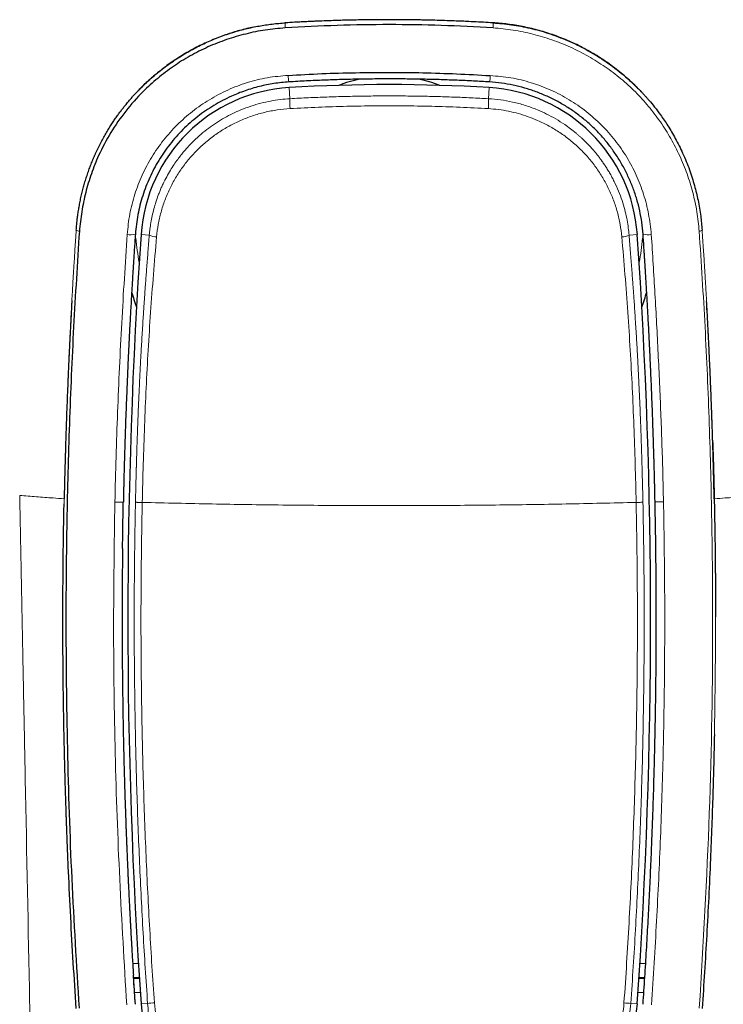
# Model space of a CAD drawing. Header units: millimetres. Extents: x 8 to 428, y 12 to 633.
# Tile 610 of 656: x 212 to 237, y 463 to 498. Entities that reach past the tile are written whole.
import ezdxf

# ---------------------------------------------------------------- set-up
doc = ezdxf.new("R2010")
doc.units = ezdxf.units.MM

msp = doc.modelspace()

# ---------------------------------------------------------------- linework, layer by layer
at = {"color": 8, "linetype": 'Continuous', "lineweight": 0}
for p, q in [((221.321, 497.741), (221.321, 497.741)), ((228.679, 497.741), (228.679, 497.741)), ((221.484, 495.053), (221.46, 495.445)), ((228.517, 495.053), (228.54, 495.445)), ((213.917, 490.398), (213.917, 490.398)), ((236.083, 490.398), (236.083, 490.398)), ((216.504, 490.22), (216.211, 490.24)), ((233.496, 490.22), (233.789, 490.24)), ((215.993, 463.202), (216.009, 462.957)), ((216.443, 462.987), (216.211, 462.971)), ((233.557, 462.987), (233.789, 462.971))]:
    msp.add_line(p, q, dxfattribs=at)
at = {"color": 7, "linetype": 'Continuous', "lineweight": 30}
for p, q in [((215.999, 490.106), (216.031, 490.106)), ((233.969, 490.106), (234.001, 490.106)), ((213.484, 480.689), (213.484, 480.689)), ((215.583, 480.753), (215.584, 480.753)), ((236.516, 472.522), (236.516, 472.522))]:
    msp.add_line(p, q, dxfattribs=at)
at = {"color": 8, "linetype": 'Continuous', "lineweight": 0}
for centre, radius, start, end in [((222.066, 497.649), 0.75, 172.9766, 186.5916), ((227.92, 497.65), 0.764, 353.471, 6.8195), ((222.492, 495.878), 1.07, 179.9619, 192.4787), ((227.505, 495.874), 1.072, 347.725, 359.8627), ((223.536, 494.909), 2.057, 175.9978, 185.7873), ((226.393, 494.91), 2.129, 354.3766, 3.8364), ((214.02, 490.499), 0.144, 224.6026, 272.7501), ((235.986, 490.491), 0.135, 267.6025, 316.1243), ((215.848, 490.697), 0.472, 254.3438, 290.0917), ((225, 490.856), 9, 184.7802, 190.3104), ((216.753, 490.661), 0.506, 240.5611, 270.9065), ((233.242, 490.682), 0.528, 269.722, 298.8143), ((225, 490.856), 9, 349.6894, 355.2198), ((234.153, 490.735), 0.508, 251.3241, 284.8587), ((234.388, 491.562), 10.797, 270.1494, 271.7361), ((217.044, 457.204), 5.815, 93.5539, 95.9369), ((232.932, 456.924), 6.095, 84.118, 86.3913)]:
    msp.add_arc(centre, radius, start, end, dxfattribs=at)
at = {"color": 7, "linetype": 'Continuous', "lineweight": 30}
for centre, radius, start, end in [((225, 436.952), 58.6, 86.53645, 93.46355), ((225, 490.856), 5, 102.0368, 110.9521), ((225, 490.856), 5, 102.0364, 110.954), ((225, 490.856), 5, 69.0479, 77.9306), ((225, 490.856), 5, 69.046, 77.9145), ((221.798, 489.856), 5.6, 93.4635, 176.0634), ((228.202, 489.856), 5.6, 3.9366, 86.5365), ((414.343, 476.606), 198.6, 176.06338, 183.93662), ((35.657, 476.606), 198.6, 356.06338, 3.93662), ((225, 490.856), 9.5, 196.2336, 199.6103), ((225, 490.856), 9.5, 340.3896, 343.7723), ((221.798, 463.356), 5.6, 183.9366, 266.5365), ((228.202, 463.356), 5.6, 273.4635, 356.0634)]:
    msp.add_arc(centre, radius, start, end, dxfattribs=at)
at = {"color": 8, "linetype": 'Continuous', "lineweight": 0}
for centre, start_param, end_param in [((217.75, 463.925), 4.165657, 4.23297), ((232.25, 463.925), 5.191805, 5.259242)]:
    msp.add_ellipse(centre, major_axis=(3.466, 0), ratio=0.017482, start_param=start_param, end_param=end_param, dxfattribs=at)
at = {"color": 7, "linetype": 'Continuous', "lineweight": 30}
for points, knots in [([(213.917, 490.398), (213.921, 490.449), (213.928, 490.552), (213.944, 490.711), (213.964, 490.876), (213.988, 491.048), (214.017, 491.226), (214.052, 491.41), (214.092, 491.6), (214.137, 491.787), (214.186, 491.971), (214.238, 492.152), (214.297, 492.336), (214.359, 492.516), (214.424, 492.692), (214.474, 492.817), (214.508, 492.9), (214.524, 492.938), (214.541, 492.977), (214.558, 493.016), (214.575, 493.055), (214.592, 493.094), (214.634, 493.185), (214.7, 493.325), (214.793, 493.51), (214.888, 493.686), (214.983, 493.853), (215.079, 494.011), (215.172, 494.158), (215.263, 494.295), (215.351, 494.421), (215.437, 494.541), (215.521, 494.653), (215.61, 494.767), (215.702, 494.881), (215.798, 494.995), (215.888, 495.099), (215.971, 495.19), (216.045, 495.27), (216.109, 495.337), (216.151, 495.38), (216.172, 495.402), (216.177, 495.407), (216.183, 495.412), (216.188, 495.417), (216.192, 495.422), (216.197, 495.427), (216.202, 495.432), (216.274, 495.503), (216.413, 495.638), (216.627, 495.83), (216.845, 496.012), (217.069, 496.186), (217.297, 496.35), (217.524, 496.501), (217.75, 496.641), (217.975, 496.77), (218.201, 496.891), (218.431, 497.003), (218.666, 497.11), (218.908, 497.209), (219.155, 497.302), (219.404, 497.385), (219.653, 497.46), (219.903, 497.526), (220.148, 497.583), (220.388, 497.63), (220.622, 497.669), (220.856, 497.7), (221.089, 497.725), (221.244, 497.736), (221.321, 497.741)], [0, 0, 0, 0, 0.013405, 0.027432, 0.042082, 0.057355, 0.073252, 0.089772, 0.106916, 0.124684, 0.140836, 0.157471, 0.17459, 0.192192, 0.208082, 0.224346, 0.228049, 0.23177, 0.235511, 0.23927, 0.243048, 0.246846, 0.250662, 0.269681, 0.288041, 0.305742, 0.322784, 0.339167, 0.354891, 0.369113, 0.382748, 0.395798, 0.408262, 0.42014, 0.434164, 0.447272, 0.459465, 0.470742, 0.47991, 0.488368, 0.495225, 0.495869, 0.496507, 0.497141, 0.497769, 0.498391, 0.499009, 0.499621, 0.500228, 0.5257, 0.550954, 0.575991, 0.600812, 0.625419, 0.649813, 0.672618, 0.695235, 0.717665, 0.739909, 0.761969, 0.785164, 0.808153, 0.830939, 0.853521, 0.875902, 0.898083, 0.918814, 0.939371, 0.959753, 0.979962, 1, 1, 1, 1]), ([(228.68, 497.563), (228.067, 497.596), (226.842, 497.66), (225, 497.686), (223.158, 497.661), (221.933, 497.596), (221.32, 497.563)], [0, 0, 0, 0, 0.249979, 0.49998, 0.749994, 1, 1, 1, 1]), ([(228.679, 497.741), (228.45, 497.754), (227.993, 497.78), (227.306, 497.81), (226.619, 497.832), (225.932, 497.846), (225.245, 497.853), (224.571, 497.852), (223.91, 497.844), (223.262, 497.829), (222.615, 497.807), (221.967, 497.778), (221.536, 497.753), (221.321, 497.741)], [0, 0, 0, 0, 0.0933887, 0.186741, 0.2800655, 0.3733708, 0.4666656, 0.5599583, 0.647926, 0.7359068, 0.8239079, 0.9119366, 1, 1, 1, 1]), ([(228.679, 497.741), (228.897, 497.723), (229.338, 497.685), (229.999, 497.558), (230.665, 497.373), (231.328, 497.122), (231.983, 496.805), (232.621, 496.418), (233.234, 495.962), (233.635, 495.597), (233.857, 495.372), (233.918, 495.309), (233.984, 495.239), (234.053, 495.164), (234.127, 495.082), (234.243, 494.947), (234.407, 494.749), (234.632, 494.452), (234.882, 494.083), (235.148, 493.632), (235.362, 493.205), (235.522, 492.832), (235.634, 492.54), (235.73, 492.256), (235.812, 491.981), (235.882, 491.715), (235.962, 491.356), (236.038, 490.919), (236.069, 490.564), (236.083, 490.398)], [0, 0, 0, 0, 0.056484, 0.114651, 0.174529, 0.236146, 0.299528, 0.364696, 0.431673, 0.500478, 0.507598, 0.515372, 0.523799, 0.53288, 0.542615, 0.553003, 0.580076, 0.610781, 0.652069, 0.698504, 0.750085, 0.778886, 0.806559, 0.833105, 0.858523, 0.882814, 0.905978, 0.956114, 1, 1, 1, 1]), ([(233.795, 495.434), (233.644, 495.579), (233.345, 495.865), (232.859, 496.246), (232.358, 496.583), (231.842, 496.875), (231.317, 497.123), (230.787, 497.328), (230.255, 497.491), (229.726, 497.613), (229.201, 497.7), (228.851, 497.727), (228.679, 497.741)], [0, 0, 0, 0, 0.110625, 0.218941, 0.324822, 0.42829, 0.529372, 0.628095, 0.724486, 0.818578, 0.910404, 1, 1, 1, 1]), ([(221.32, 497.563), (221.084, 497.541), (220.611, 497.498), (219.914, 497.354), (219.234, 497.155), (218.576, 496.895), (217.946, 496.577), (217.35, 496.205), (216.793, 495.781), (216.22, 495.259), (215.654, 494.622), (215.125, 493.862), (214.728, 493.112), (214.441, 492.397), (214.242, 491.731), (214.098, 491.05), (214.05, 490.586), (214.026, 490.355)], [0, 0, 0, 0, 0.062511, 0.124964, 0.187412, 0.249897, 0.312408, 0.374905, 0.437385, 0.499876, 0.583205, 0.666552, 0.749903, 0.81243, 0.874949, 0.937473, 1, 1, 1, 1]), ([(220.194, 497.589), (220.115, 497.572), (219.95, 497.536), (219.707, 497.472), (219.463, 497.401), (219.226, 497.323), (218.992, 497.238), (218.761, 497.146), (218.529, 497.045), (218.295, 496.934), (218.061, 496.813), (217.832, 496.686), (217.607, 496.551), (217.388, 496.409), (217.179, 496.263), (216.995, 496.128), (216.885, 496.039), (216.838, 496.002)], [0, 0, 0, 0, 0.063979, 0.134016, 0.200085, 0.266229, 0.332436, 0.398688, 0.464967, 0.535269, 0.605556, 0.675794, 0.74594, 0.815955, 0.885795, 0.951449, 1, 1, 1, 1]), ([(216.841, 496.007), (216.777, 495.954), (216.669, 495.866), (216.522, 495.736), (216.402, 495.626), (216.321, 495.549), (216.278, 495.507), (216.267, 495.496), (216.257, 495.486), (216.246, 495.475), (216.235, 495.465), (216.225, 495.455), (216.214, 495.444), (216.207, 495.437), (216.204, 495.434), (216.204, 495.433)], [0, 0, 0, 0, 0.289722, 0.487008, 0.685496, 0.86116, 0.878464, 0.895776, 0.913097, 0.930428, 0.947767, 0.965116, 0.982473, 0.999817, 1, 1, 1, 1]), ([(221.422, 495.878), (221.819, 495.901), (222.613, 495.947), (223.807, 495.978), (225, 495.99), (226.194, 495.977), (227.387, 495.938), (228.18, 495.894), (228.577, 495.872)], [0, 0, 0, 0, 0.166715, 0.333416, 0.5001, 0.666758, 0.833361, 1, 1, 1, 1]), ([(221.448, 495.646), (221.271, 495.631), (220.919, 495.6), (220.4, 495.492), (219.895, 495.342), (219.352, 495.125), (218.783, 494.826), (218.207, 494.429), (217.683, 493.966), (217.222, 493.444), (216.828, 492.874), (216.505, 492.263), (216.257, 491.618), (216.082, 490.947), (216.034, 490.485), (216.01, 490.254)], [0, 0, 0, 0, 0.062588, 0.125005, 0.187356, 0.249716, 0.332946, 0.416384, 0.500134, 0.583862, 0.667261, 0.750464, 0.833573, 0.916698, 1, 1, 1, 1]), ([(228.552, 495.646), (228.362, 495.657), (227.982, 495.679), (227.411, 495.705), (226.842, 495.726), (226.274, 495.741), (225.707, 495.75), (225.14, 495.755), (224.552, 495.753), (223.943, 495.745), (223.317, 495.731), (222.692, 495.71), (222.069, 495.682), (221.655, 495.658), (221.448, 495.646)], [0, 0, 0, 0, 0.080578, 0.160927, 0.241053, 0.320963, 0.400662, 0.480156, 0.560328, 0.648644, 0.736761, 0.824687, 0.91243, 1, 1, 1, 1]), ([(233.991, 490.254), (233.978, 490.394), (233.953, 490.673), (233.877, 491.085), (233.774, 491.49), (233.642, 491.884), (233.483, 492.267), (233.298, 492.638), (233.087, 492.994), (232.851, 493.334), (232.591, 493.658), (232.308, 493.962), (232.002, 494.245), (231.676, 494.506), (231.331, 494.743), (230.97, 494.956), (230.593, 495.142), (230.203, 495.302), (229.802, 495.434), (229.392, 495.537), (228.975, 495.611), (228.693, 495.635), (228.552, 495.646)], [0, 0, 0, 0, 0.050322, 0.100503, 0.15059, 0.200616, 0.250602, 0.30056, 0.350502, 0.400437, 0.450376, 0.50034, 0.550325, 0.600315, 0.65031, 0.700304, 0.750285, 0.800246, 0.850184, 0.900105, 0.950031, 1, 1, 1, 1]), ([(214.026, 490.355), (213.955, 489.228), (213.811, 486.976), (213.664, 483.529), (213.572, 480.079), (213.537, 476.243), (213.586, 472.022), (213.733, 467.419), (213.923, 464.354), (214.018, 462.822)], [0, 0, 0, 0, 0.124922, 0.24981, 0.374788, 0.499787, 0.666482, 0.833224, 1, 1, 1, 1]), ([(216.01, 490.254), (216.003, 490.161), (215.991, 489.979), (215.973, 489.709), (215.956, 489.45), (215.94, 489.199), (215.925, 488.958), (215.91, 488.726), (215.897, 488.513), (215.886, 488.318), (215.878, 488.186), (215.873, 488.105), (215.871, 488.071), (215.869, 488.037), (215.868, 488.004), (215.866, 487.971), (215.864, 487.938), (215.862, 487.903), (215.855, 487.776), (215.842, 487.559), (215.825, 487.243), (215.808, 486.92), (215.791, 486.591), (215.775, 486.27), (215.761, 485.978), (215.749, 485.715), (215.738, 485.479), (215.728, 485.242), (215.717, 484.979), (215.705, 484.686), (215.692, 484.361), (215.679, 484.026), (215.669, 483.77), (215.663, 483.596), (215.66, 483.507), (215.657, 483.417), (215.654, 483.327), (215.651, 483.236), (215.648, 483.15), (215.644, 483.024), (215.639, 482.854), (215.632, 482.645), (215.626, 482.439), (215.62, 482.238), (215.616, 482.078), (215.613, 481.968), (215.611, 481.912), (215.61, 481.862), (215.608, 481.801), (215.606, 481.727), (215.604, 481.628), (215.601, 481.511), (215.598, 481.376), (215.594, 481.232), (215.591, 481.08), (215.587, 480.919), (215.585, 480.809), (215.584, 480.753)], [0, 0, 0, 0, 0.029626, 0.058246, 0.085863, 0.112474, 0.138082, 0.162685, 0.186283, 0.205828, 0.224627, 0.228231, 0.231807, 0.235355, 0.238873, 0.242363, 0.245824, 0.249256, 0.253494, 0.286181, 0.318192, 0.35375, 0.388439, 0.422262, 0.455222, 0.480516, 0.505198, 0.52976, 0.554964, 0.587973, 0.622025, 0.657124, 0.693271, 0.702524, 0.711844, 0.721231, 0.730683, 0.740203, 0.749783, 0.757616, 0.779805, 0.802948, 0.823332, 0.844404, 0.866162, 0.873493, 0.878849, 0.883939, 0.889228, 0.897941, 0.907144, 0.920375, 0.934504, 0.949531, 0.965456, 0.982279, 1, 1, 1, 1]), ([(234.416, 480.765), (234.415, 480.828), (234.412, 480.95), (234.408, 481.128), (234.404, 481.297), (234.401, 481.457), (234.397, 481.607), (234.394, 481.737), (234.391, 481.847), (234.389, 481.922), (234.387, 481.977), (234.386, 482.014), (234.385, 482.053), (234.384, 482.093), (234.382, 482.176), (234.378, 482.302), (234.373, 482.484), (234.367, 482.675), (234.362, 482.828), (234.359, 482.929), (234.358, 482.98), (234.356, 483.03), (234.354, 483.08), (234.353, 483.131), (234.348, 483.27), (234.34, 483.496), (234.329, 483.817), (234.317, 484.144), (234.304, 484.475), (234.291, 484.796), (234.279, 485.087), (234.267, 485.348), (234.257, 485.583), (234.246, 485.819), (234.234, 486.083), (234.22, 486.375), (234.203, 486.698), (234.186, 487.03), (234.173, 487.283), (234.163, 487.455), (234.159, 487.543), (234.154, 487.631), (234.149, 487.72), (234.144, 487.809), (234.139, 487.894), (234.132, 488.019), (234.122, 488.187), (234.11, 488.394), (234.098, 488.597), (234.086, 488.795), (234.076, 488.952), (234.069, 489.061), (234.065, 489.119), (234.062, 489.173), (234.059, 489.227), (234.055, 489.282), (234.051, 489.339), (234.046, 489.429), (234.038, 489.553), (234.027, 489.715), (234.016, 489.886), (234.003, 490.067), (233.995, 490.191), (233.991, 490.254)], [0, 0, 0, 0, 0.019668, 0.038352, 0.056054, 0.072772, 0.088507, 0.103259, 0.113532, 0.123267, 0.126668, 0.130827, 0.134964, 0.139078, 0.14317, 0.161162, 0.178707, 0.200389, 0.221347, 0.226716, 0.232036, 0.237306, 0.242526, 0.247696, 0.253396, 0.286427, 0.318689, 0.354416, 0.389152, 0.422898, 0.455656, 0.480704, 0.505181, 0.529915, 0.555246, 0.588352, 0.622432, 0.657487, 0.693521, 0.702735, 0.712011, 0.721349, 0.730749, 0.740212, 0.749732, 0.75765, 0.78001, 0.803229, 0.823602, 0.844595, 0.866205, 0.873622, 0.879372, 0.884951, 0.89069, 0.896587, 0.902644, 0.90886, 0.925097, 0.942329, 0.960557, 0.979781, 1, 1, 1, 1]), ([(213.76, 487.898), (213.757, 487.843), (213.743, 487.586), (213.719, 487.133), (213.696, 486.692), (213.682, 486.411), (213.676, 486.284), (213.67, 486.159), (213.664, 486.034), (213.658, 485.911), (213.653, 485.789), (213.643, 485.584), (213.63, 485.281), (213.613, 484.867), (213.594, 484.412), (213.576, 483.915), (213.557, 483.38), (213.538, 482.807), (213.52, 482.198), (213.503, 481.548), (213.493, 481.102), (213.488, 480.872)], [0, 0, 0, 0, 0.023633, 0.111171, 0.195021, 0.213342, 0.231478, 0.249432, 0.267203, 0.284791, 0.302198, 0.319424, 0.372414, 0.431249, 0.495938, 0.566488, 0.642906, 0.723675, 0.810112, 0.902219, 1, 1, 1, 1]), ([(236.512, 480.87), (236.506, 481.131), (236.495, 481.637), (236.475, 482.37), (236.454, 483.05), (236.433, 483.678), (236.414, 484.196), (236.398, 484.613), (236.385, 484.939), (236.372, 485.243), (236.359, 485.54), (236.344, 485.86), (236.326, 486.237), (236.305, 486.669), (236.281, 487.14), (236.26, 487.542), (236.246, 487.785), (236.241, 487.867)], [0, 0, 0, 0, 0.111753, 0.216072, 0.312962, 0.402427, 0.484472, 0.534177, 0.580707, 0.624066, 0.664258, 0.708342, 0.761026, 0.826437, 0.894255, 0.964498, 1, 1, 1, 1]), ([(236.459, 482.873), (236.463, 482.744), (236.473, 482.433), (236.485, 482.018), (236.495, 481.625), (236.502, 481.307), (236.51, 480.98), (236.517, 480.645), (236.523, 480.318), (236.528, 480.018), (236.533, 479.735), (236.537, 479.446), (236.542, 479.128), (236.545, 478.867), (236.547, 478.669), (236.548, 478.543), (236.549, 478.408), (236.551, 478.263), (236.552, 478.111), (236.553, 477.963), (236.554, 477.789), (236.555, 477.593), (236.556, 477.382), (236.557, 477.193), (236.557, 477.027), (236.557, 476.897), (236.557, 476.8), (236.557, 476.745), (236.557, 476.709), (236.557, 476.696), (236.557, 476.69)], [0, 0, 0, 0, 0.062638, 0.151208, 0.201412, 0.252953, 0.305832, 0.360048, 0.415601, 0.464282, 0.505806, 0.552796, 0.604203, 0.660027, 0.679819, 0.700112, 0.720905, 0.745434, 0.770524, 0.794471, 0.817275, 0.855075, 0.889247, 0.91979, 0.946704, 0.96999, 0.982528, 0.993689, 0.996913, 1, 1, 1, 1]), ([(213.917, 462.813), (213.881, 463.352), (213.809, 464.431), (213.718, 466.05), (213.646, 467.528), (213.605, 468.52), (213.586, 469.024), (213.58, 469.181), (213.574, 469.337), (213.569, 469.494), (213.563, 469.655), (213.549, 470.075), (213.528, 470.747), (213.504, 471.63), (213.485, 472.462), (213.47, 473.242), (213.459, 474), (213.451, 474.736), (213.446, 475.361), (213.444, 475.881), (213.443, 476.231), (213.443, 476.447), (213.443, 476.533), (213.443, 476.559), (213.443, 476.585), (213.443, 476.612), (213.443, 476.642), (213.443, 476.75), (213.443, 476.929), (213.444, 477.178), (213.444, 477.416), (213.445, 477.64), (213.447, 477.836), (213.448, 478.005), (213.449, 478.147), (213.45, 478.262), (213.45, 478.336), (213.451, 478.395), (213.451, 478.448), (213.452, 478.516), (213.453, 478.586), (213.453, 478.655), (213.455, 478.805), (213.457, 479.022), (213.461, 479.303), (213.464, 479.516), (213.466, 479.676), (213.468, 479.786), (213.47, 479.893), (213.471, 479.999), (213.473, 480.111), (213.476, 480.232), (213.478, 480.362), (213.481, 480.514), (213.483, 480.623), (213.484, 480.689)], [0, 0, 0, 0, 0.090645, 0.181291, 0.271938, 0.338949, 0.347724, 0.3565, 0.365275, 0.374051, 0.382826, 0.392197, 0.444623, 0.49551, 0.540436, 0.584091, 0.626475, 0.667588, 0.707429, 0.731339, 0.754767, 0.766135, 0.767614, 0.769092, 0.770568, 0.772042, 0.773514, 0.775652, 0.790129, 0.803468, 0.817511, 0.830026, 0.84101, 0.850466, 0.858391, 0.864788, 0.869655, 0.870932, 0.874595, 0.878518, 0.882408, 0.886263, 0.890085, 0.907646, 0.922692, 0.937139, 0.943396, 0.949533, 0.955551, 0.96145, 0.967229, 0.974401, 0.981706, 0.988956, 1, 1, 1, 1]), ([(215.556, 479.109), (215.56, 479.375), (215.567, 479.923), (215.578, 480.471), (215.583, 480.753)], [0, 0, 0, 0, 0.485085, 1, 1, 1, 1]), ([(233.991, 462.957), (234.012, 463.278), (234.055, 463.917), (234.114, 464.873), (234.168, 465.821), (234.217, 466.761), (234.261, 467.693), (234.298, 468.582), (234.331, 469.426), (234.358, 470.228), (234.376, 470.818), (234.386, 471.2), (234.391, 471.373), (234.396, 471.547), (234.4, 471.722), (234.404, 471.903), (234.411, 472.177), (234.419, 472.542), (234.429, 473.098), (234.44, 473.757), (234.449, 474.515), (234.456, 475.265), (234.459, 476.007), (234.46, 476.739), (234.459, 477.45), (234.454, 478.139), (234.448, 478.806), (234.44, 479.466), (234.429, 480.118), (234.421, 480.55), (234.416, 480.765)], [0, 0, 0, 0, 0.054163, 0.107884, 0.161162, 0.213997, 0.26639, 0.31834, 0.36369, 0.408697, 0.453362, 0.463142, 0.472905, 0.482653, 0.492383, 0.50234, 0.51316, 0.538549, 0.563775, 0.606827, 0.649398, 0.691488, 0.733096, 0.774223, 0.814868, 0.85275, 0.890204, 0.927231, 0.963829, 1, 1, 1, 1]), ([(215.556, 479.109), (215.554, 478.918), (215.549, 478.485), (215.544, 477.815), (215.54, 477.101), (215.54, 476.396), (215.542, 475.699), (215.546, 475.037), (215.552, 474.411), (215.56, 473.818), (215.569, 473.233), (215.577, 472.759), (215.585, 472.394), (215.59, 472.138), (215.596, 471.885), (215.602, 471.631), (215.609, 471.374), (215.616, 471.106), (215.624, 470.826), (215.633, 470.536), (215.642, 470.235), (215.653, 469.923), (215.664, 469.599), (215.672, 469.356), (215.678, 469.2), (215.68, 469.142), (215.682, 469.094), (215.684, 469.053), (215.685, 469.01), (215.688, 468.948), (215.691, 468.863), (215.696, 468.749), (215.701, 468.623), (215.706, 468.486), (215.713, 468.329), (215.72, 468.152), (215.729, 467.953), (215.737, 467.771), (215.744, 467.606), (215.749, 467.491), (215.754, 467.398), (215.757, 467.33), (215.76, 467.256), (215.766, 467.143), (215.773, 466.994), (215.782, 466.81), (215.79, 466.635), (215.799, 466.467), (215.807, 466.308), (215.815, 466.152), (215.823, 466.001), (215.831, 465.854), (215.839, 465.717), (215.846, 465.59), (215.852, 465.471), (215.858, 465.363), (215.863, 465.28), (215.867, 465.221), (215.87, 465.17), (215.873, 465.107), (215.877, 465.033), (215.882, 464.958), (215.886, 464.884), (215.893, 464.768), (215.902, 464.611), (215.917, 464.375), (215.93, 464.167), (215.939, 464.025), (215.941, 463.987)], [0, 0, 0, 0, 0.037958, 0.085707, 0.132893, 0.179518, 0.225582, 0.271084, 0.310661, 0.349804, 0.388511, 0.426784, 0.443827, 0.460781, 0.477649, 0.494012, 0.511005, 0.52874, 0.547217, 0.566393, 0.586308, 0.606963, 0.628356, 0.650487, 0.655123, 0.659307, 0.661996, 0.664729, 0.667508, 0.670332, 0.677165, 0.684249, 0.693008, 0.70212, 0.711587, 0.724148, 0.737283, 0.750991, 0.760352, 0.769963, 0.773808, 0.778723, 0.783613, 0.78843, 0.8011, 0.813242, 0.824854, 0.835938, 0.846493, 0.856518, 0.866852, 0.876556, 0.885631, 0.894076, 0.901891, 0.909077, 0.915633, 0.918319, 0.920882, 0.925733, 0.93072, 0.935673, 0.940594, 0.945481, 0.958751, 0.97177, 0.992372, 1, 1, 1, 1]), ([(236.516, 472.522), (236.508, 472.175), (236.493, 471.466), (236.462, 470.386), (236.424, 469.261), (236.376, 468.045), (236.317, 466.754), (236.247, 465.418), (236.17, 464.107), (236.112, 463.242), (236.083, 462.813)], [0, 0, 0, 0, 0.107118, 0.219042, 0.333475, 0.454436, 0.594644, 0.732307, 0.867425, 1, 1, 1, 1]), ([(216.009, 462.957), (216, 463.098), (215.981, 463.379), (215.958, 463.722), (215.945, 463.925), (215.941, 463.987)], [0, 0, 0, 0, 0.409281, 0.820631, 1, 1, 1, 1])]:
    msp.add_open_spline(points, degree=3, knots=knots, dxfattribs=at)
at = {"color": 8, "linetype": 'Continuous', "lineweight": 0}
for points, knots in [([(221.321, 497.741), (221.548, 497.754), (222.002, 497.78), (222.684, 497.809), (223.367, 497.832), (224.052, 497.846), (224.739, 497.853), (225.413, 497.852), (226.075, 497.844), (226.725, 497.829), (227.376, 497.807), (228.028, 497.778), (228.462, 497.754), (228.679, 497.741)], [0, 0, 0, 0, 0.09265, 0.18541, 0.278291, 0.371302, 0.464456, 0.557762, 0.645886, 0.734162, 0.822601, 0.911211, 1, 1, 1, 1]), ([(235.98, 490.356), (235.956, 490.587), (235.909, 491.049), (235.761, 491.728), (235.558, 492.39), (235.297, 493.031), (234.982, 493.647), (234.613, 494.233), (234.194, 494.785), (233.726, 495.299), (233.211, 495.769), (232.652, 496.192), (232.056, 496.565), (231.427, 496.884), (230.77, 497.148), (230.089, 497.352), (229.391, 497.499), (228.917, 497.542), (228.68, 497.563)], [0, 0, 0, 0, 0.062365, 0.124735, 0.187133, 0.249557, 0.31199, 0.374417, 0.436828, 0.499239, 0.561692, 0.624208, 0.686778, 0.749379, 0.81199, 0.874608, 0.937256, 1, 1, 1, 1]), ([(215.72, 490.243), (215.745, 490.485), (215.796, 490.968), (215.979, 491.673), (216.239, 492.351), (216.579, 492.992), (216.994, 493.588), (217.478, 494.131), (218.025, 494.613), (218.626, 495.029), (219.276, 495.373), (219.965, 495.637), (220.684, 495.815), (221.176, 495.857), (221.422, 495.878)], [0, 0, 0, 0, 0.08329, 0.166589, 0.249923, 0.333258, 0.416568, 0.499875, 0.583196, 0.66653, 0.749906, 0.83334, 0.916669, 1, 1, 1, 1]), ([(228.577, 495.872), (228.824, 495.851), (229.317, 495.81), (230.037, 495.631), (230.728, 495.371), (231.379, 495.029), (231.983, 494.613), (232.529, 494.128), (233.011, 493.584), (233.425, 492.988), (233.764, 492.348), (234.021, 491.67), (234.201, 490.967), (234.256, 490.485), (234.283, 490.244)], [0, 0, 0, 0, 0.083465, 0.166864, 0.250362, 0.333939, 0.417481, 0.500906, 0.584251, 0.667523, 0.750712, 0.833845, 0.916947, 1, 1, 1, 1]), ([(216.504, 490.22), (216.51, 490.29), (216.524, 490.437), (216.558, 490.664), (216.604, 490.905), (216.664, 491.15), (216.736, 491.396), (216.799, 491.577), (216.847, 491.701), (216.873, 491.767), (216.901, 491.833), (216.929, 491.9), (216.959, 491.967), (217.02, 492.098), (217.114, 492.284), (217.246, 492.512), (217.376, 492.716), (217.503, 492.897), (217.622, 493.052), (217.73, 493.184), (217.827, 493.295), (217.921, 493.397), (217.987, 493.465), (218.027, 493.506), (218.038, 493.517), (218.049, 493.527), (218.059, 493.537), (218.069, 493.547), (218.159, 493.635), (218.334, 493.795), (218.604, 494.01), (218.882, 494.204), (219.166, 494.377), (219.455, 494.528), (219.765, 494.668), (220.097, 494.792), (220.448, 494.896), (220.797, 494.973), (221.142, 495.027), (221.371, 495.044), (221.484, 495.053)], [0, 0, 0, 0, 0.028024, 0.058341, 0.090945, 0.125834, 0.158421, 0.19277, 0.202057, 0.211465, 0.220993, 0.230642, 0.240411, 0.2503, 0.28825, 0.323302, 0.355462, 0.384737, 0.41113, 0.433171, 0.452711, 0.469753, 0.488429, 0.490553, 0.492603, 0.494578, 0.496479, 0.498306, 0.500058, 0.546636, 0.592293, 0.637037, 0.680877, 0.723821, 0.765876, 0.815177, 0.863225, 0.910034, 0.955621, 1, 1, 1, 1]), ([(221.484, 495.053), (221.702, 495.064), (222.139, 495.088), (222.796, 495.114), (223.452, 495.133), (224.109, 495.146), (224.766, 495.152), (225.41, 495.151), (226.042, 495.144), (226.661, 495.13), (227.28, 495.111), (227.898, 495.086), (228.31, 495.064), (228.517, 495.053)], [0, 0, 0, 0, 0.093409, 0.186774, 0.280104, 0.37341, 0.466702, 0.559988, 0.647949, 0.735922, 0.823916, 0.911939, 1, 1, 1, 1]), ([(228.517, 495.053), (228.658, 495.042), (228.946, 495.019), (229.379, 494.939), (229.818, 494.822), (230.219, 494.676), (230.581, 494.512), (230.904, 494.338), (231.183, 494.16), (231.422, 493.989), (231.567, 493.873), (231.658, 493.797), (231.696, 493.764), (231.734, 493.73), (231.772, 493.696), (231.81, 493.662), (231.848, 493.627), (231.885, 493.592), (231.938, 493.541), (232.013, 493.466), (232.117, 493.357), (232.24, 493.219), (232.352, 493.085), (232.448, 492.961), (232.525, 492.856), (232.605, 492.743), (232.685, 492.62), (232.767, 492.488), (232.849, 492.347), (232.931, 492.195), (233.039, 491.977), (233.158, 491.699), (233.275, 491.367), (233.363, 491.052), (233.427, 490.756), (233.471, 490.481), (233.488, 490.304), (233.496, 490.22)], [0, 0, 0, 0, 0.055654, 0.113203, 0.172676, 0.234102, 0.281265, 0.329545, 0.378953, 0.41219, 0.445926, 0.452612, 0.459318, 0.466043, 0.472788, 0.479552, 0.486336, 0.493139, 0.499962, 0.515526, 0.535543, 0.560019, 0.588961, 0.605111, 0.62238, 0.640772, 0.660286, 0.680924, 0.702688, 0.72558, 0.749602, 0.799493, 0.846133, 0.889513, 0.929623, 0.966454, 1, 1, 1, 1]), ([(221.489, 494.702), (221.337, 494.689), (221.035, 494.664), (220.589, 494.575), (220.155, 494.451), (219.736, 494.288), (219.334, 494.09), (218.952, 493.858), (218.592, 493.592), (218.257, 493.297), (217.95, 492.972), (217.674, 492.623), (217.431, 492.251), (217.222, 491.86), (217.048, 491.452), (216.912, 491.03), (216.811, 490.597), (216.777, 490.302), (216.761, 490.155)], [0, 0, 0, 0, 0.063114, 0.12587, 0.188401, 0.250812, 0.313187, 0.375598, 0.438109, 0.500792, 0.563489, 0.626032, 0.688461, 0.750808, 0.813095, 0.875354, 0.937632, 1, 1, 1, 1]), ([(228.511, 494.702), (228.177, 494.719), (227.509, 494.754), (226.505, 494.785), (225.502, 494.801), (224.498, 494.801), (223.495, 494.785), (222.492, 494.754), (221.823, 494.719), (221.489, 494.702)], [0, 0, 0, 0, 0.1430262, 0.2858834, 0.4286393, 0.5713612, 0.714117, 0.8569741, 1, 1, 1, 1]), ([(233.239, 490.155), (233.223, 490.303), (233.189, 490.599), (233.087, 491.034), (232.951, 491.456), (232.777, 491.864), (232.568, 492.254), (232.325, 492.625), (232.049, 492.973), (231.743, 493.297), (231.409, 493.592), (231.048, 493.857), (230.664, 494.089), (230.288, 494.274), (229.925, 494.418), (229.581, 494.528), (229.23, 494.612), (228.873, 494.674), (228.632, 494.693), (228.511, 494.702)], [0, 0, 0, 0, 0.0626784, 0.125132, 0.1874587, 0.2497297, 0.3119982, 0.3743083, 0.4367039, 0.4992381, 0.56184, 0.6244178, 0.6869857, 0.7495462, 0.7995959, 0.8496467, 0.899712, 0.9498164, 1, 1, 1, 1]), ([(213.484, 480.689), (213.487, 480.824), (213.494, 481.154), (213.506, 481.67), (213.519, 482.128), (213.528, 482.469), (213.535, 482.698), (213.542, 482.922), (213.549, 483.143), (213.556, 483.36), (213.564, 483.588), (213.578, 483.975), (213.598, 484.514), (213.622, 485.092), (213.642, 485.561), (213.659, 485.926), (213.676, 486.285), (213.693, 486.637), (213.711, 486.983), (213.729, 487.33), (213.748, 487.686), (213.768, 488.028), (213.787, 488.356), (213.804, 488.64), (213.82, 488.908), (213.836, 489.164), (213.853, 489.439), (213.872, 489.738), (213.894, 490.06), (213.909, 490.283), (213.917, 490.398)], [0, 0, 0, 0, 0.041546, 0.101011, 0.158212, 0.182035, 0.205442, 0.228434, 0.251011, 0.273172, 0.294931, 0.321137, 0.391826, 0.460518, 0.498669, 0.536188, 0.573083, 0.609358, 0.645019, 0.680208, 0.716983, 0.755407, 0.786757, 0.819129, 0.844203, 0.870411, 0.899095, 0.930254, 0.963889, 1, 1, 1, 1]), ([(235.983, 462.823), (236.118, 465.121), (236.387, 469.718), (236.474, 475.474), (236.435, 480.078), (236.344, 483.529), (236.198, 486.976), (236.053, 489.229), (235.98, 490.356)], [0, 0, 0, 0, 0.25005, 0.50008, 0.625091, 0.750108, 0.875034, 1, 1, 1, 1]), ([(236.083, 490.398), (236.092, 490.277), (236.107, 490.044), (236.13, 489.709), (236.15, 489.401), (236.167, 489.12), (236.181, 488.898), (236.192, 488.712), (236.202, 488.551), (236.212, 488.375), (236.223, 488.197), (236.233, 488.023), (236.242, 487.852), (236.255, 487.627), (236.27, 487.35), (236.287, 487.021), (236.304, 486.694), (236.32, 486.363), (236.337, 486.024), (236.356, 485.599), (236.379, 485.083), (236.397, 484.634), (236.409, 484.337), (236.414, 484.196), (236.419, 484.054), (236.424, 483.912), (236.43, 483.768), (236.435, 483.63), (236.443, 483.376), (236.452, 483.125), (236.458, 482.917), (236.459, 482.873)], [0, 0, 0, 0, 0.0487456, 0.0938122, 0.1351999, 0.172909, 0.2069398, 0.2244275, 0.2474536, 0.2716413, 0.2953725, 0.3186474, 0.3414663, 0.3638297, 0.4089583, 0.4521148, 0.4952851, 0.5392919, 0.5840888, 0.6296819, 0.7080856, 0.7887781, 0.8072099, 0.8257585, 0.8444241, 0.863207, 0.8821074, 0.9011255, 0.9178119, 0.9825583, 1, 1, 1, 1]), ([(215.284, 480.758), (215.297, 481.288), (215.324, 482.349), (215.379, 483.94), (215.445, 485.528), (215.525, 487.108), (215.618, 488.679), (215.686, 489.722), (215.72, 490.243)], [0, 0, 0, 0, 0.166799, 0.333531, 0.50021, 0.666839, 0.83344, 1, 1, 1, 1]), ([(216.014, 480.749), (216.015, 480.814), (216.018, 480.939), (216.022, 481.12), (216.026, 481.291), (216.03, 481.451), (216.034, 481.6), (216.037, 481.727), (216.04, 481.834), (216.042, 481.903), (216.043, 481.952), (216.044, 481.983), (216.045, 482.016), (216.046, 482.049), (216.047, 482.081), (216.049, 482.16), (216.053, 482.284), (216.058, 482.466), (216.064, 482.657), (216.069, 482.807), (216.072, 482.903), (216.074, 482.946), (216.075, 482.989), (216.077, 483.031), (216.078, 483.074), (216.08, 483.117), (216.085, 483.252), (216.093, 483.476), (216.105, 483.797), (216.118, 484.123), (216.132, 484.453), (216.147, 484.774), (216.16, 485.047), (216.171, 485.277), (216.18, 485.465), (216.19, 485.654), (216.2, 485.846), (216.213, 486.081), (216.229, 486.359), (216.248, 486.683), (216.269, 487.013), (216.284, 487.26), (216.295, 487.422), (216.3, 487.498), (216.305, 487.574), (216.31, 487.65), (216.315, 487.726), (216.32, 487.802), (216.325, 487.873), (216.333, 487.983), (216.343, 488.137), (216.359, 488.351), (216.376, 488.583), (216.394, 488.835), (216.414, 489.095), (216.435, 489.364), (216.457, 489.642), (216.48, 489.928), (216.496, 490.122), (216.504, 490.22)], [0, 0, 0, 0, 0.020241, 0.039327, 0.057256, 0.07403, 0.089647, 0.104108, 0.114055, 0.12337, 0.125984, 0.129474, 0.132948, 0.136404, 0.139845, 0.143268, 0.161325, 0.178905, 0.20059, 0.221501, 0.22609, 0.230639, 0.235149, 0.239621, 0.244053, 0.248447, 0.253409, 0.28653, 0.318855, 0.354624, 0.389369, 0.423092, 0.455793, 0.475827, 0.495459, 0.515347, 0.535653, 0.556258, 0.589658, 0.623819, 0.658743, 0.694434, 0.702388, 0.71038, 0.718409, 0.726476, 0.734579, 0.74272, 0.750642, 0.757125, 0.777958, 0.799487, 0.825322, 0.852094, 0.879801, 0.908446, 0.938027, 0.968545, 1, 1, 1, 1]), ([(216.761, 490.155), (216.723, 489.709), (216.647, 488.821), (216.548, 487.484), (216.461, 486.146), (216.389, 484.803), (216.332, 483.455), (216.287, 482.101), (216.265, 481.197), (216.255, 480.744)], [0, 0, 0, 0, 0.143334, 0.286218, 0.428659, 0.570845, 0.713413, 0.856485, 1, 1, 1, 1]), ([(233.746, 480.744), (233.735, 481.197), (233.714, 482.101), (233.668, 483.455), (233.611, 484.803), (233.54, 486.146), (233.452, 487.484), (233.353, 488.821), (233.277, 489.709), (233.239, 490.155)], [0, 0, 0, 0, 0.143514, 0.286588, 0.429156, 0.571345, 0.713784, 0.856665, 1, 1, 1, 1]), ([(233.496, 490.22), (233.505, 490.116), (233.522, 489.912), (233.546, 489.61), (233.569, 489.317), (233.591, 489.034), (233.611, 488.761), (233.629, 488.52), (233.645, 488.308), (233.654, 488.171), (233.66, 488.083), (233.663, 488.042), (233.666, 488.003), (233.669, 487.963), (233.671, 487.924), (233.674, 487.882), (233.683, 487.753), (233.698, 487.536), (233.718, 487.222), (233.738, 486.902), (233.758, 486.574), (233.777, 486.253), (233.793, 485.961), (233.808, 485.697), (233.82, 485.459), (233.832, 485.223), (233.845, 484.96), (233.858, 484.668), (233.873, 484.344), (233.887, 484.01), (233.897, 483.755), (233.903, 483.582), (233.907, 483.493), (233.91, 483.404), (233.913, 483.314), (233.917, 483.224), (233.92, 483.138), (233.924, 483.013), (233.93, 482.844), (233.936, 482.635), (233.943, 482.43), (233.949, 482.23), (233.953, 482.073), (233.956, 481.967), (233.958, 481.916), (233.959, 481.87), (233.96, 481.825), (233.962, 481.779), (233.963, 481.731), (233.964, 481.682), (233.966, 481.607), (233.969, 481.503), (233.972, 481.369), (233.976, 481.226), (233.979, 481.075), (233.983, 480.915), (233.985, 480.806), (233.986, 480.75)], [0, 0, 0, 0, 0.033247, 0.065449, 0.096604, 0.126713, 0.155777, 0.183795, 0.203834, 0.223303, 0.227595, 0.231858, 0.236093, 0.240299, 0.244476, 0.248624, 0.253411, 0.285814, 0.317624, 0.353053, 0.38772, 0.421627, 0.454776, 0.480292, 0.505206, 0.529823, 0.555068, 0.58811, 0.622175, 0.657265, 0.693381, 0.702623, 0.71193, 0.721302, 0.730739, 0.740241, 0.749804, 0.757647, 0.779856, 0.803007, 0.823389, 0.84445, 0.866188, 0.872722, 0.877836, 0.882384, 0.887084, 0.891937, 0.896943, 0.902102, 0.907414, 0.920677, 0.934807, 0.949805, 0.965669, 0.982401, 1, 1, 1, 1]), ([(234.283, 490.244), (234.306, 489.892), (234.351, 489.19), (234.413, 488.135), (234.472, 487.08), (234.526, 486.023), (234.576, 484.97), (234.62, 483.919), (234.658, 482.871), (234.691, 481.821), (234.707, 481.121), (234.715, 480.77)], [0, 0, 0, 0, 0.112422, 0.22457, 0.336445, 0.448094, 0.559659, 0.669421, 0.779415, 0.889625, 1, 1, 1, 1]), ([(211.913, 480.995), (212.11, 480.979), (212.503, 480.946), (213.028, 480.906), (213.357, 480.882), (213.488, 480.872)], [0, 0, 0, 0, 0.375802, 0.751664, 1, 1, 1, 1]), ([(211.913, 480.995), (211.914, 480.983), (211.914, 480.957), (211.915, 480.912), (211.916, 480.857), (211.917, 480.793), (211.919, 480.718), (211.921, 480.634), (211.922, 480.543), (211.924, 480.446), (211.926, 480.343), (211.928, 480.231), (211.931, 480.112), (211.933, 479.984), (211.936, 479.847), (211.939, 479.703), (211.942, 479.55), (211.945, 479.389), (211.948, 479.22), (211.952, 479.042), (211.955, 478.864), (211.959, 478.686), (211.962, 478.51), (211.965, 478.369), (211.967, 478.266), (211.968, 478.204), (211.969, 478.139), (211.97, 478.075), (211.972, 478.013), (211.973, 477.956), (211.974, 477.901), (211.975, 477.856), (211.975, 477.82), (211.976, 477.794), (211.976, 477.771), (211.977, 477.749), (211.977, 477.727), (211.978, 477.678), (211.98, 477.573), (211.984, 477.363), (211.991, 476.984), (212.001, 476.485), (212.012, 475.914), (212.025, 475.25), (212.04, 474.475), (212.058, 473.587), (212.075, 472.702), (212.093, 471.816), (212.156, 468.59), (212.219, 465.399), (212.276, 462.485), (212.282, 462.188), (212.283, 462.131), (212.284, 462.074), (212.285, 462.015), (212.287, 461.952), (212.288, 461.897), (212.289, 461.855), (212.289, 461.829), (212.289, 461.811), (212.29, 461.799), (212.29, 461.779), (212.291, 461.735), (212.292, 461.663), (212.294, 461.571), (212.296, 461.468), (212.298, 461.355), (212.301, 461.232), (212.303, 461.099), (212.306, 460.956), (212.309, 460.803), (212.312, 460.639), (212.316, 460.466), (212.319, 460.285), (212.323, 460.094), (212.327, 459.894), (212.331, 459.682), (212.335, 459.46), (212.34, 459.226), (212.345, 458.981), (212.35, 458.727), (212.355, 458.464), (212.36, 458.192), (212.366, 457.913), (212.371, 457.623), (212.377, 457.324), (212.383, 457.015), (212.39, 456.696), (212.396, 456.367), (212.401, 456.122), (212.404, 455.964), (212.405, 455.896), (212.407, 455.827), (212.408, 455.757), (212.409, 455.692), (212.41, 455.633), (212.411, 455.581), (212.412, 455.531), (212.413, 455.485), (212.414, 455.446), (212.415, 455.376), (212.418, 455.273), (212.427, 454.79), (212.443, 453.962), (212.466, 452.785), (212.489, 451.601), (212.513, 450.409), (212.537, 449.185), (212.561, 447.928), (212.587, 446.638), (212.612, 445.34), (212.638, 444.033), (212.664, 442.717), (212.688, 441.488), (212.71, 440.347), (212.731, 439.296), (212.751, 438.238), (212.772, 437.175), (212.793, 436.106), (212.816, 434.957), (212.84, 433.728), (212.865, 432.423), (212.891, 431.116), (212.916, 429.812), (212.944, 428.38), (212.975, 426.823), (213.008, 425.141), (213.04, 423.484), (213.072, 421.852), (213.103, 420.246), (213.135, 418.648), (213.166, 417.06), (213.196, 415.491), (213.227, 413.94), (213.257, 412.407), (213.286, 410.883), (213.317, 409.308), (213.349, 407.683), (213.373, 406.465), (213.387, 405.713), (213.393, 405.423), (213.399, 405.135), (213.404, 404.845), (213.41, 404.571), (213.415, 404.313), (213.419, 404.071), (213.424, 403.828), (213.429, 403.584), (213.443, 402.874), (213.466, 401.7), (213.498, 400.062), (213.532, 398.282), (213.57, 396.362), (213.61, 394.301), (213.64, 392.773), (213.658, 391.861), (213.662, 391.628), (213.664, 391.547), (213.664, 391.531), (213.664, 391.517), (213.665, 391.502), (213.665, 391.484), (213.665, 391.462), (213.666, 391.438), (213.666, 391.411), (213.667, 391.383), (213.67, 391.227), (213.676, 390.943), (213.684, 390.535), (213.692, 390.124), (213.7, 389.71), (213.708, 389.296), (213.716, 388.889), (213.723, 388.49), (213.731, 388.084), (213.739, 387.672), (213.747, 387.255), (213.755, 386.847), (213.763, 386.449), (213.771, 386.061), (213.778, 385.683), (213.785, 385.315), (213.792, 384.962), (213.799, 384.625), (213.805, 384.302), (213.811, 383.989), (213.817, 383.684), (213.823, 383.388), (213.828, 383.106), (213.833, 382.838), (213.838, 382.583), (213.843, 382.336), (213.848, 382.097), (213.853, 381.858), (213.857, 381.619), (213.862, 381.38), (213.866, 381.151), (213.871, 380.932), (213.875, 380.723), (213.879, 380.524), (213.882, 380.334), (213.886, 380.154), (213.889, 379.985), (213.892, 379.825), (213.895, 379.674), (213.898, 379.534), (213.9, 379.404), (213.903, 379.283), (213.905, 379.172), (213.907, 379.07), (213.909, 378.976), (213.911, 378.892), (213.912, 378.818), (213.913, 378.755), (213.914, 378.703), (213.915, 378.672), (213.915, 378.658)], [0, 0, 0, 0, 0.000341, 0.000779, 0.001313, 0.001943, 0.002669, 0.003491, 0.00441, 0.005337, 0.006345, 0.007433, 0.008603, 0.009853, 0.011184, 0.012596, 0.014089, 0.015663, 0.017318, 0.019053, 0.02087, 0.022535, 0.024263, 0.026054, 0.026659, 0.02727, 0.027889, 0.028565, 0.029136, 0.029708, 0.030251, 0.030733, 0.031043, 0.031285, 0.0315, 0.031715, 0.031931, 0.032147, 0.033167, 0.034999, 0.038299, 0.044265, 0.04964, 0.055029, 0.063728, 0.072382, 0.081036, 0.089691, 0.098345, 0.175616, 0.183215, 0.183772, 0.18433, 0.184887, 0.185444, 0.186057, 0.186731, 0.187051, 0.187309, 0.187479, 0.187575, 0.187671, 0.188065, 0.188869, 0.189772, 0.190774, 0.191876, 0.193077, 0.194378, 0.195779, 0.197278, 0.198877, 0.200576, 0.202341, 0.204202, 0.206158, 0.208211, 0.2104, 0.212688, 0.215075, 0.217562, 0.220148, 0.222785, 0.225518, 0.228347, 0.231271, 0.234292, 0.237408, 0.240621, 0.243929, 0.244592, 0.24526, 0.245931, 0.246605, 0.247317, 0.247823, 0.248336, 0.248833, 0.24929, 0.249684, 0.249991, 0.251348, 0.252705, 0.264128, 0.275627, 0.2872, 0.298849, 0.310574, 0.323091, 0.335693, 0.348379, 0.36115, 0.374006, 0.386947, 0.397173, 0.407453, 0.417784, 0.428168, 0.438608, 0.449133, 0.461852, 0.474627, 0.487412, 0.500162, 0.512851, 0.529383, 0.54582, 0.56216, 0.57795, 0.593649, 0.609258, 0.624776, 0.640204, 0.655268, 0.670244, 0.685134, 0.699936, 0.71641, 0.732775, 0.735643, 0.738471, 0.741274, 0.744093, 0.746966, 0.749288, 0.751666, 0.754047, 0.756427, 0.758805, 0.774863, 0.790866, 0.806815, 0.827035, 0.847167, 0.867212, 0.871846, 0.873884, 0.874062, 0.874211, 0.874338, 0.874478, 0.874662, 0.874861, 0.875116, 0.875383, 0.87565, 0.875916, 0.879976, 0.883967, 0.887892, 0.892023, 0.896076, 0.900052, 0.903952, 0.907774, 0.911948, 0.916027, 0.92001, 0.923896, 0.927686, 0.931381, 0.934979, 0.938481, 0.94172, 0.944873, 0.947938, 0.950917, 0.95381, 0.956615, 0.959181, 0.961669, 0.96408, 0.966415, 0.968672, 0.9711, 0.973432, 0.975668, 0.977808, 0.979852, 0.9818, 0.983651, 0.985407, 0.987067, 0.98863, 0.990098, 0.991469, 0.992745, 0.993924, 0.995007, 0.995994, 0.996925, 0.997751, 0.998472, 0.999086, 0.999596, 1, 1, 1, 1]), ([(236.512, 480.872), (236.643, 480.882), (236.972, 480.906), (237.498, 480.946), (237.89, 480.979), (238.087, 480.995)], [0, 0, 0, 0, 0.248318, 0.624186, 1, 1, 1, 1]), ([(215.702, 462.937), (215.614, 464.42), (215.438, 467.387), (215.281, 471.843), (215.219, 476.301), (215.262, 479.272), (215.284, 480.758)], [0, 0, 0, 0, 0.250077, 0.500032, 0.750013, 1, 1, 1, 1]), ([(215.284, 480.758), (215.291, 480.758), (215.304, 480.757), (215.327, 480.757), (215.351, 480.756), (215.377, 480.756), (215.404, 480.755), (215.432, 480.755), (215.459, 480.754), (215.485, 480.754), (215.509, 480.753), (215.53, 480.753), (215.547, 480.753), (215.562, 480.753), (215.572, 480.753), (215.579, 480.753), (215.583, 480.753), (215.583, 480.753), (215.583, 480.753)], [0, 0, 0, 0, 0.054671, 0.11262, 0.173707, 0.237682, 0.304169, 0.372674, 0.442593, 0.513242, 0.58389, 0.65381, 0.722315, 0.788802, 0.852776, 0.913864, 0.971813, 1, 1, 1, 1]), ([(216.443, 462.987), (216.415, 463.402), (216.358, 464.233), (216.284, 465.478), (216.217, 466.722), (216.158, 467.965), (216.107, 469.207), (216.064, 470.447), (216.029, 471.688), (216.001, 472.95), (215.982, 474.234), (215.97, 475.536), (215.968, 476.839), (215.974, 478.143), (215.988, 479.447), (216.005, 480.315), (216.014, 480.749)], [0, 0, 0, 0, 0.070283, 0.140474, 0.210572, 0.280579, 0.350493, 0.420316, 0.490046, 0.560063, 0.633411, 0.706692, 0.779948, 0.853346, 0.926697, 1, 1, 1, 1]), ([(216.255, 480.743), (216.24, 480.743), (216.209, 480.744), (216.166, 480.745), (216.125, 480.746), (216.088, 480.747), (216.058, 480.748), (216.035, 480.748), (216.02, 480.749), (216.016, 480.749), (216.014, 480.749)], [0, 0, 0, 0, 0.1192952, 0.2433494, 0.3707925, 0.5, 0.6292075, 0.7566506, 0.8807048, 1, 1, 1, 1]), ([(216.255, 480.743), (216.245, 480.269), (216.227, 479.322), (216.212, 477.902), (216.207, 476.483), (216.213, 475.063), (216.229, 473.644), (216.256, 472.224), (216.292, 470.845), (216.336, 469.505), (216.388, 468.205), (216.448, 466.905), (216.518, 465.606), (216.595, 464.306), (216.654, 463.44), (216.684, 463.007)], [0, 0, 0, 0, 0.080045, 0.160066, 0.240069, 0.320056, 0.400034, 0.480006, 0.559977, 0.633287, 0.706603, 0.779929, 0.853268, 0.926624, 1, 1, 1, 1]), ([(216.255, 480.744), (217.079, 480.725), (218.727, 480.687), (221.227, 480.65), (223.738, 480.63), (226.255, 480.63), (228.767, 480.649), (231.27, 480.687), (232.92, 480.725), (233.746, 480.744)], [0, 0, 0, 0, 0.142711, 0.285495, 0.42834, 0.571228, 0.714144, 0.857073, 1, 1, 1, 1]), ([(233.316, 463.007), (233.348, 463.479), (233.413, 464.424), (233.496, 465.842), (233.57, 467.26), (233.633, 468.678), (233.685, 470.097), (233.727, 471.516), (233.758, 472.895), (233.779, 474.236), (233.79, 475.537), (233.792, 476.838), (233.786, 478.14), (233.771, 479.442), (233.754, 480.31), (233.746, 480.744)], [0, 0, 0, 0, 0.080045, 0.160067, 0.24007, 0.320058, 0.400036, 0.480008, 0.559979, 0.633289, 0.706605, 0.77993, 0.853269, 0.926624, 1, 1, 1, 1]), ([(233.986, 480.75), (233.996, 480.28), (234.014, 479.338), (234.028, 477.924), (234.033, 476.508), (234.027, 475.091), (234.011, 473.672), (233.985, 472.251), (233.949, 470.869), (233.905, 469.525), (233.853, 468.219), (233.793, 466.912), (233.724, 465.605), (233.646, 464.296), (233.587, 463.423), (233.557, 462.987)], [0, 0, 0, 0, 0.079454, 0.159002, 0.238645, 0.318383, 0.398216, 0.478144, 0.558167, 0.631605, 0.705124, 0.778722, 0.852401, 0.92616, 1, 1, 1, 1]), ([(233.986, 480.751), (233.984, 480.751), (233.98, 480.75), (233.965, 480.75), (233.942, 480.749), (233.912, 480.748), (233.876, 480.747), (233.835, 480.746), (233.791, 480.745), (233.761, 480.744), (233.746, 480.744)], [0, 0, 0, 0, 0.1192948, 0.2433486, 0.3707912, 0.4999984, 0.6292058, 0.756649, 0.8807039, 1, 1, 1, 1]), ([(234.715, 480.77), (234.732, 479.779), (234.764, 477.797), (234.758, 474.823), (234.71, 471.849), (234.615, 468.877), (234.478, 465.906), (234.352, 463.928), (234.289, 462.939)], [0, 0, 0, 0, 0.166668, 0.333338, 0.500007, 0.666673, 0.833337, 1, 1, 1, 1]), ([(236.557, 476.69), (236.557, 476.683), (236.557, 476.672), (236.557, 476.651), (236.557, 476.521), (236.557, 476.165), (236.555, 475.588), (236.549, 474.738), (236.538, 473.741), (236.525, 472.95), (236.516, 472.546), (236.516, 472.522)], [0, 0, 0, 0, 0.00438, 0.008558, 0.01477, 0.097886, 0.265008, 0.430067, 0.70943, 0.982682, 1, 1, 1, 1]), ([(215.915, 464.4), (215.976, 464.399), (216.042, 464.399), (216.113, 464.398), (216.119, 464.398)], [0, 0, 0, 0, 0.924001, 1, 1, 1, 1]), ([(233.881, 464.398), (233.886, 464.398), (233.958, 464.399), (234.024, 464.399), (234.084, 464.4)], [0, 0, 0, 0, 0.079781, 1, 1, 1, 1]), ([(215.941, 463.987), (215.945, 463.925), (215.955, 463.765), (215.967, 463.585), (215.975, 463.466), (215.976, 463.444)], [0, 0, 0, 0, 0.342836, 0.879693, 1, 1, 1, 1]), ([(216.151, 463.905), (216.15, 463.905), (216.089, 463.905), (216.02, 463.906), (215.954, 463.906), (215.946, 463.907)], [0, 0, 0, 0, 0.0070158, 0.8876016, 1, 1, 1, 1]), ([(234.054, 463.907), (234.02, 463.906), (233.953, 463.906), (233.884, 463.905), (233.849, 463.905)], [0, 0, 0, 0, 0.4966211, 1, 1, 1, 1]), ([(216.185, 463.379), (216.157, 463.379), (216.086, 463.38), (216.021, 463.38), (215.981, 463.381)], [0, 0, 0, 0, 0.38561, 1, 1, 1, 1]), ([(234.019, 463.381), (233.979, 463.38), (233.914, 463.38), (233.843, 463.379), (233.816, 463.379)], [0, 0, 0, 0, 0.615339, 1, 1, 1, 1]), ([(221.477, 458.054), (221.408, 458.059), (221.266, 458.068), (221.05, 458.093), (220.825, 458.128), (220.593, 458.174), (220.355, 458.233), (220.111, 458.306), (219.862, 458.394), (219.622, 458.492), (219.394, 458.597), (219.182, 458.708), (218.975, 458.829), (218.773, 458.958), (218.577, 459.097), (218.387, 459.244), (218.204, 459.4), (217.983, 459.606), (217.734, 459.869), (217.472, 460.195), (217.241, 460.532), (217.041, 460.879), (216.871, 461.23), (216.731, 461.585), (216.619, 461.94), (216.534, 462.293), (216.474, 462.641), (216.453, 462.873), (216.443, 462.987)], [0, 0, 0, 0, 0.027065, 0.055335, 0.08481, 0.115494, 0.147388, 0.180494, 0.214815, 0.250353, 0.2815, 0.312663, 0.343841, 0.375035, 0.406245, 0.43747, 0.468711, 0.499968, 0.555509, 0.609822, 0.662904, 0.714754, 0.765373, 0.814758, 0.862913, 0.909836, 0.955531, 1, 1, 1, 1]), ([(216.684, 463.007), (216.699, 462.854), (216.729, 462.55), (216.827, 462.102), (216.962, 461.666), (217.137, 461.245), (217.348, 460.843), (217.595, 460.461), (217.876, 460.103), (218.189, 459.771), (218.531, 459.47), (218.899, 459.2), (219.289, 458.965), (219.699, 458.765), (220.125, 458.602), (220.564, 458.477), (221.014, 458.389), (221.318, 458.365), (221.471, 458.353)], [0, 0, 0, 0, 0.062813, 0.125286, 0.187557, 0.249731, 0.311893, 0.374115, 0.436465, 0.499017, 0.561646, 0.624212, 0.686763, 0.749322, 0.811904, 0.874524, 0.937207, 1, 1, 1, 1]), ([(233.557, 462.987), (233.545, 462.852), (233.519, 462.575), (233.437, 462.154), (233.318, 461.72), (233.182, 461.356), (233.049, 461.064), (232.936, 460.841), (232.81, 460.62), (232.67, 460.401), (232.517, 460.185), (232.349, 459.972), (232.168, 459.764), (231.926, 459.516), (231.617, 459.24), (231.232, 458.954), (230.822, 458.704), (230.393, 458.492), (229.946, 458.32), (229.485, 458.187), (229.009, 458.093), (228.685, 458.067), (228.523, 458.054)], [0, 0, 0, 0, 0.052545, 0.107927, 0.166151, 0.227218, 0.258825, 0.291144, 0.324173, 0.357912, 0.39236, 0.427516, 0.46338, 0.49995, 0.562402, 0.624809, 0.68717, 0.749486, 0.811387, 0.873768, 0.936637, 1, 1, 1, 1]), ([(228.529, 458.353), (228.683, 458.365), (228.989, 458.389), (229.44, 458.478), (229.88, 458.603), (230.306, 458.766), (230.715, 458.966), (231.104, 459.202), (231.471, 459.471), (231.812, 459.772), (232.124, 460.104), (232.405, 460.463), (232.651, 460.846), (232.863, 461.25), (233.038, 461.671), (233.173, 462.106), (233.272, 462.552), (233.301, 462.855), (233.316, 463.007)], [0, 0, 0, 0, 0.06317, 0.126072, 0.188783, 0.25136, 0.313846, 0.37628, 0.438706, 0.501184, 0.563669, 0.626092, 0.688471, 0.750811, 0.813112, 0.875384, 0.937658, 1, 1, 1, 1])]:
    msp.add_open_spline(points, degree=3, knots=knots, dxfattribs=at)

doc.saveas('drawing.dxf')
